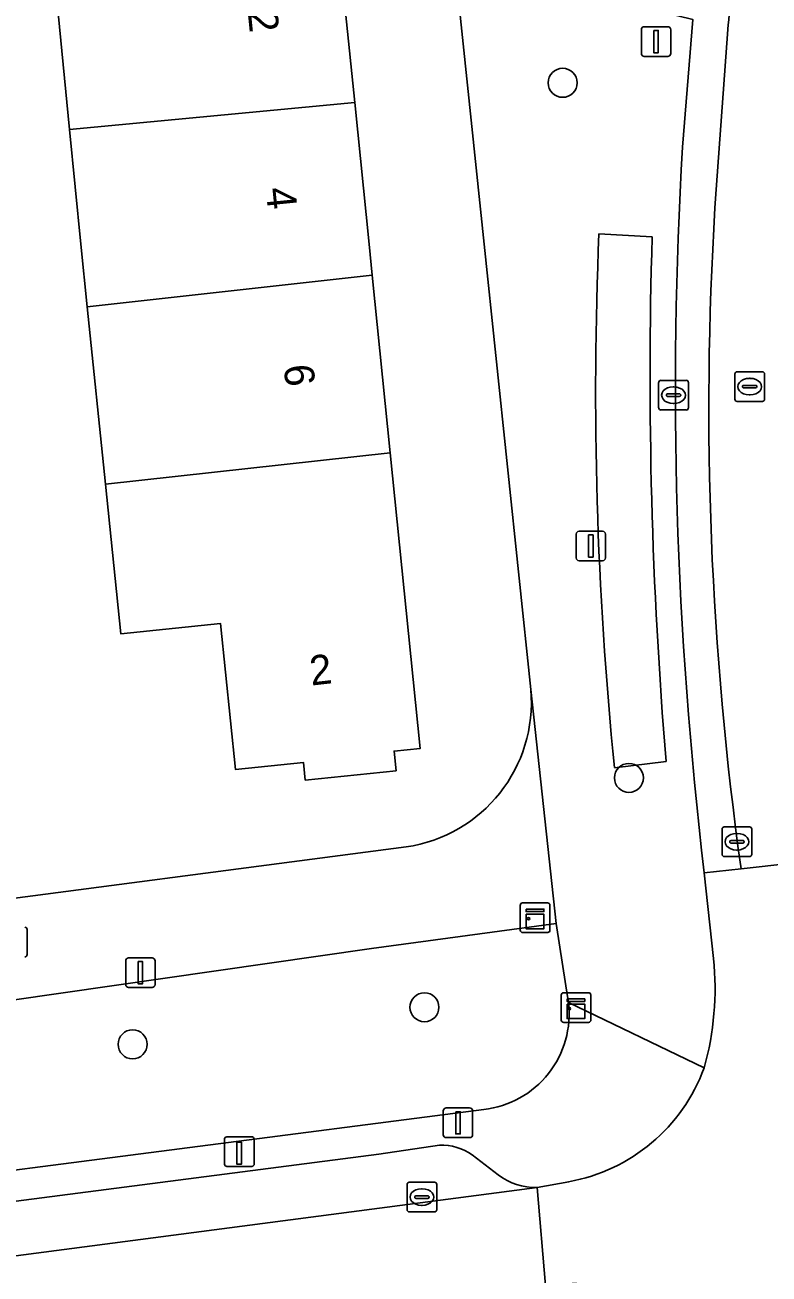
# Model space of a CAD drawing. Extents: x 162073 to 163043, y 381818 to 382561.
# Drawn here: x 162446.55 to 162471.64, y 382465.27 to 382507.39 of the extents above; entities that cross this region are included whole.
import ezdxf

# ---------------------------------------------------------------- set-up
doc = ezdxf.new("R2010")
doc.units = 0
for name, color, linetype in [('IMGEO_Boom', 7, 'Continuous'), ('IMGEO_Brandkraan', 7, 'Continuous'), ('IMGEO_Erf', 7, 'Continuous'), ('IMGEO_Fietspad_gesloten', 7, 'Continuous'), ('IMGEO_Groenvoorziening', 7, 'Continuous'), ('IMGEO_Kast', 7, 'Continuous'), ('IMGEO_Kolk', 7, 'Continuous'), ('IMGEO_Laadpaal', 7, 'Continuous'), ('IMGEO_Lichtmast', 7, 'Continuous'), ('IMGEO_Pand', 7, 'Continuous'), ('IMGEO_Pand_nummerreeks', 7, 'Continuous'), ('IMGEO_Parkeervlak_open', 7, 'Continuous'), ('IMGEO_Rijbaan_lokaal_open', 7, 'Continuous'), ('IMGEO_Rioolput', 7, 'Continuous'), ('IMGEO_Verkeersregelinstallatiepaal', 7, 'Continuous'), ('IMGEO_Voetpad_open', 7, 'Continuous')]:
    doc.layers.add(name, color=color, linetype=linetype)

msp = doc.modelspace()

# ---------------------------------------------------------------- linework, layer by layer
at = {"layer": 'IMGEO_Boom'}
for centre in [(162464.685, 382505.441), (162466.92, 382482), (162460.023, 382474.265), (162450.182, 382473.015)]:
    msp.add_circle(centre, 0.489, dxfattribs=at)
at = {"layer": 'IMGEO_Brandkraan'}
msp.add_line((162446.625, 382476.891), (162446.625, 382476.039), dxfattribs=at)
msp.add_lwpolyline([(162446.625, 382476.891), (162446.625, 382476.039)], dxfattribs=at)
for centre, start, end in [((162446.549, 382476.889), 1.552, 88.448), ((162446.549, 382476.889), 1.552, 88.448), ((162446.549, 382476.041), 271.552, 358.448), ((162446.549, 382476.041), 271.552, 358.448)]:
    msp.add_arc(centre, 0.0765, start, end, dxfattribs=at)
at = {"layer": 'IMGEO_Erf'}
msp.add_lwpolyline([(162449.264, 382491.902), (162448.649, 382497.891), (162448.432, 382500), (162448.055, 382503.871), (162447.12, 382513.456), (162450.721, 382513.832), (162451.095, 382510.257), (162457.05, 382510.88), (162457.67, 382504.78), (162458.156, 382500), (162458.262, 382498.952), (162458.871, 382492.963), (162459.884, 382482.995), (162459, 382482.904), (162459.069, 382482.24), (162456.001, 382481.925), (162455.94, 382482.52), (162453.65, 382482.285), (162453.145, 382487.206), (162449.782, 382486.86)], close=True, dxfattribs=at)
for points in [[(162462.041, 382500), (162461.042, 382509.55)], [(162414.497, 382500.375), (162421.163, 382500.014), (162421.312, 382502.468), (162424.986, 382502.245), (162429.189, 382501.99), (162429.037, 382499.485), (162429.496, 382499.608), (162440.042, 382499.061), (162440.263, 382497.509), (162442.8, 382497.854), (162443.344, 382493.857), (162440.831, 382493.515), (162440.992, 382492.389), (162443.507, 382492.732), (162444.05, 382488.746), (162441.535, 382488.404), (162441.521, 382488.402), (162442.214, 382483.097), (162445.056, 382483.468), (162445.64, 382478.995), (162442.798, 382478.624), (162442.944, 382477.513), (162459.406, 382479.673)], [(162463.612, 382484.979), (162462.041, 382500)]]:
    msp.add_lwpolyline(points, dxfattribs=at)
msp.add_arc((162458.7, 382484.552), 4.93, 278.23, 4.9632, dxfattribs=at)
at = {"layer": 'IMGEO_Fietspad_gesloten'}
for points in [[(162469.075, 382507.575), (162468.727, 382503.267)], [(162469.82, 382501.219), (162470.265, 382507.391)], [(162469.459, 382478.803), (162470.702, 382478.932)]]:
    msp.add_lwpolyline(points, dxfattribs=at)
for centre, radius, start, end in [((162463.236, 382508.359), 7.095, 352.161, 14.3152), ((162606.343, 382495.142), 137.856, 176.62101, 186.80672), ((162581.05, 382494.46), 111.435, 176.52259, 188.00996)]:
    msp.add_arc(centre, radius, start, end, dxfattribs=at)
at = {"layer": 'IMGEO_Groenvoorziening'}
msp.add_lwpolyline([(162464.88, 382474.427), (162464.792, 382474.99), (162464.468, 382477.086), (162458.233, 382476.248), (162440.79, 382473.744), (162441.489, 382468.16), (162462.024, 382470.821)], dxfattribs=at)
msp.add_arc((162461.669, 382474.036), 3.234, 276.2945, 6.9461, dxfattribs=at)
at = {"layer": 'IMGEO_Kast'}
for p, q in [((162463.256, 382476.86), (162463.256, 382477.701)), ((162463.256, 382477.701), (162463.256, 382476.86)), ((162463.331, 382477.785), (162464.172, 382477.785)), ((162464.172, 382477.785), (162463.331, 382477.785)), ((162464.256, 382477.71), (162464.256, 382476.869)), ((162464.256, 382476.869), (162464.256, 382477.71)), ((162464.181, 382476.785), (162463.34, 382476.785)), ((162463.34, 382476.785), (162464.181, 382476.785)), ((162464.636, 382473.831), (162464.636, 382474.672)), ((162464.636, 382474.672), (162464.636, 382473.831)), ((162464.711, 382474.756), (162465.552, 382474.756)), ((162465.552, 382474.756), (162464.711, 382474.756)), ((162465.636, 382474.681), (162465.636, 382473.84)), ((162465.636, 382473.84), (162465.636, 382474.681)), ((162465.561, 382473.756), (162464.72, 382473.756)), ((162464.72, 382473.756), (162465.561, 382473.756))]:
    msp.add_line(p, q, dxfattribs=at)
for points in [[(162463.451, 382477.575), (162464.051, 382477.575), (162464.051, 382477.49), (162463.451, 382477.49), (162463.451, 382477.575)], [(162463.451, 382477.4), (162464.051, 382477.4), (162464.051, 382476.911), (162463.451, 382476.911), (162463.451, 382477.4)], [(162464.831, 382474.546), (162465.431, 382474.546), (162465.431, 382474.461), (162464.831, 382474.461), (162464.831, 382474.546)], [(162464.831, 382474.371), (162465.431, 382474.371), (162465.431, 382473.882), (162464.831, 382473.882), (162464.831, 382474.371)]]:
    msp.add_lwpolyline(points, dxfattribs=at)
for centre in [(162463.535, 382477.249), (162464.915, 382474.22)]:
    msp.add_circle(centre, 0.0377, dxfattribs=at)
for centre, start, end in [((162463.334, 382477.707), 92.4484, 184.2845), ((162463.334, 382477.707), 92.4484, 184.2845), ((162464.178, 382477.707), 2.4484, 94.2845), ((162464.178, 382477.707), 2.4484, 94.2845), ((162463.334, 382476.863), 182.4484, 274.2845), ((162463.334, 382476.863), 182.4484, 274.2845), ((162464.178, 382476.863), 272.4484, 4.2845), ((162464.178, 382476.863), 272.4484, 4.2845), ((162464.714, 382474.678), 92.4484, 184.2845), ((162464.714, 382474.678), 92.4484, 184.2845), ((162465.558, 382474.678), 2.4484, 94.2845), ((162465.558, 382474.678), 2.4484, 94.2845), ((162464.714, 382473.834), 182.4484, 274.2845), ((162464.714, 382473.834), 182.4484, 274.2845), ((162465.558, 382473.834), 272.4484, 4.2845), ((162465.558, 382473.834), 272.4484, 4.2845)]:
    msp.add_arc(centre, 0.0779, start, end, dxfattribs=at)
at = {"layer": 'IMGEO_Kolk'}
for p, q in [((162467.922, 382494.481), (162467.922, 382495.333)), ((162467.997, 382495.407), (162468.849, 382495.407)), ((162468.923, 382495.333), (162468.923, 382494.481)), ((162468.181, 382494.901), (162468.181, 382494.913)), ((162468.619, 382494.864), (162468.221, 382494.864)), ((162468.224, 382494.95), (162468.622, 382494.95)), ((162468.41, 382495.187), (162468.435, 382495.187)), ((162468.665, 382494.913), (162468.665, 382494.901)), ((162468.849, 382494.407), (162467.997, 382494.407)), ((162468.433, 382494.627), (162468.408, 382494.627)), ((162470.06, 382479.421), (162470.06, 382480.273)), ((162470.135, 382480.347), (162470.987, 382480.347)), ((162470.548, 382480.127), (162470.573, 382480.127)), ((162471.061, 382480.273), (162471.061, 382479.421)), ((162470.319, 382479.841), (162470.319, 382479.853)), ((162470.757, 382479.804), (162470.359, 382479.804)), ((162470.362, 382479.89), (162470.76, 382479.89)), ((162470.803, 382479.853), (162470.803, 382479.841)), ((162470.987, 382479.347), (162470.135, 382479.347)), ((162470.571, 382479.567), (162470.546, 382479.567)), ((162459.436, 382467.438), (162459.436, 382468.29)), ((162459.511, 382468.364), (162460.363, 382468.364)), ((162460.437, 382468.29), (162460.437, 382467.438)), ((162459.695, 382467.858), (162459.695, 382467.87)), ((162459.738, 382467.907), (162460.136, 382467.907)), ((162459.924, 382468.144), (162459.949, 382468.144)), ((162460.179, 382467.87), (162460.179, 382467.858)), ((162460.133, 382467.821), (162459.735, 382467.821)), ((162459.947, 382467.584), (162459.922, 382467.584)), ((162460.363, 382467.364), (162459.511, 382467.364))]:
    msp.add_line(p, q, dxfattribs=at)
for points in [[(162467.922, 382494.481), (162467.922, 382495.333)], [(162467.997, 382495.407), (162468.849, 382495.407)], [(162468.923, 382495.333), (162468.923, 382494.481)], [(162468.849, 382494.407), (162467.997, 382494.407)], [(162470.06, 382479.421), (162470.06, 382480.273)], [(162470.135, 382480.347), (162470.987, 382480.347)], [(162471.061, 382480.273), (162471.061, 382479.421)], [(162470.987, 382479.347), (162470.135, 382479.347)], [(162459.436, 382467.438), (162459.436, 382468.29)], [(162459.511, 382468.364), (162460.363, 382468.364)], [(162460.437, 382468.29), (162460.437, 382467.438)], [(162460.363, 382467.364), (162459.511, 382467.364)]]:
    msp.add_lwpolyline(points, dxfattribs=at)
for centre, radius, start, end in [((162467.999, 382495.331), 0.0765, 91.552, 178.448), ((162467.999, 382495.331), 0.0765, 91.552, 178.448), ((162468.847, 382495.331), 0.0765, 1.552, 88.448), ((162468.847, 382495.331), 0.0765, 1.552, 88.448), ((162468.221, 382494.91), 0.0403, 85.8775, 175.7526), ((162468.218, 382494.9), 0.0366, 178.938, 274.7102), ((162468.622, 382494.907), 0.043, 264.8664, 352.4533), ((162468.626, 382494.912), 0.0386, 1.7309, 96.639), ((162467.999, 382494.483), 0.0765, 181.552, 268.448), ((162467.999, 382494.483), 0.0765, 181.552, 268.448), ((162468.847, 382494.483), 0.0765, 271.552, 358.448), ((162468.847, 382494.483), 0.0765, 271.552, 358.448), ((162470.137, 382480.271), 0.0765, 91.552, 178.448), ((162470.137, 382480.271), 0.0765, 91.552, 178.448), ((162470.985, 382480.271), 0.0765, 1.552, 88.448), ((162470.985, 382480.271), 0.0765, 1.552, 88.448), ((162470.359, 382479.85), 0.0403, 85.8775, 175.7526), ((162470.356, 382479.84), 0.0366, 178.938, 274.7102), ((162470.76, 382479.847), 0.043, 264.8664, 352.4533), ((162470.764, 382479.852), 0.0386, 1.7309, 96.639), ((162470.137, 382479.423), 0.0765, 181.552, 268.448), ((162470.137, 382479.423), 0.0765, 181.552, 268.448), ((162470.985, 382479.423), 0.0765, 271.552, 358.448), ((162470.985, 382479.423), 0.0765, 271.552, 358.448), ((162459.513, 382468.288), 0.0765, 91.552, 178.448), ((162459.513, 382468.288), 0.0765, 91.552, 178.448), ((162460.361, 382468.288), 0.0765, 1.552, 88.448), ((162460.361, 382468.288), 0.0765, 1.552, 88.448), ((162459.735, 382467.867), 0.0403, 85.8775, 175.7526), ((162459.732, 382467.857), 0.0366, 178.938, 274.7102), ((162460.136, 382467.864), 0.043, 264.8664, 352.4533), ((162460.14, 382467.869), 0.0386, 1.7309, 96.639), ((162459.513, 382467.44), 0.0765, 181.552, 268.448), ((162459.513, 382467.44), 0.0765, 181.552, 268.448), ((162460.361, 382467.44), 0.0765, 271.552, 358.448), ((162460.361, 382467.44), 0.0765, 271.552, 358.448)]:
    msp.add_arc(centre, radius, start, end, dxfattribs=at)
for centre, major_axis, ratio, start_param, end_param in [((162468.409, 382494.907), (-0.387, 0.002), 0.722429, 4.712389, 7.853982), ((162468.434, 382494.907), (-0.39, 0.002), 0.717154, 1.570796, 4.712389), ((162470.547, 382479.847), (-0.387, 0.002), 0.722429, 4.712389, 7.853982), ((162470.572, 382479.847), (-0.39, 0.002), 0.717154, 1.570796, 4.712389), ((162459.923, 382467.864), (-0.387, 0.002), 0.722429, 4.712389, 7.853982), ((162459.948, 382467.864), (-0.39, 0.002), 0.717154, 1.570796, 4.712389)]:
    msp.add_ellipse(centre, major_axis=major_axis, ratio=ratio, start_param=start_param, end_param=end_param, dxfattribs=at)
at = {"layer": 'IMGEO_Laadpaal'}
for p, q in [((162453.28, 382469.813), (162453.28, 382468.972)), ((162453.28, 382469.813), (162453.28, 382468.972)), ((162454.196, 382469.897), (162453.355, 382469.897)), ((162454.196, 382469.897), (162453.355, 382469.897)), ((162454.28, 382468.981), (162454.28, 382469.822)), ((162454.28, 382468.981), (162454.28, 382469.822)), ((162453.364, 382468.897), (162454.205, 382468.897)), ((162453.364, 382468.897), (162454.205, 382468.897))]:
    msp.add_line(p, q, dxfattribs=at)
msp.add_lwpolyline([(162453.695, 382469.71), (162453.855, 382469.71), (162453.855, 382468.977), (162453.695, 382468.977), (162453.695, 382469.71)], dxfattribs=at)
for centre, start, end in [((162453.358, 382469.819), 92.4484, 184.2845), ((162453.358, 382469.819), 92.4484, 184.2845), ((162454.202, 382469.819), 2.4484, 94.2845), ((162454.202, 382469.819), 2.4484, 94.2845), ((162453.358, 382468.975), 182.4484, 274.2845), ((162453.358, 382468.975), 182.4484, 274.2845), ((162454.202, 382468.975), 272.4484, 4.2845), ((162454.202, 382468.975), 272.4484, 4.2845)]:
    msp.add_arc(centre, 0.0779, start, end, dxfattribs=at)
at = {"layer": 'IMGEO_Lichtmast'}
for p, q in [((162465.14, 382489.42), (162465.14, 382490.22)), ((162465.14, 382490.22), (162465.14, 382489.42)), ((162465.24, 382490.32), (162466.03, 382490.32)), ((162466.03, 382490.32), (162465.24, 382490.32)), ((162466.13, 382490.22), (162466.13, 382489.42)), ((162466.13, 382489.42), (162466.13, 382490.22)), ((162466.03, 382489.32), (162465.24, 382489.32)), ((162465.24, 382489.32), (162466.03, 382489.32)), ((162449.947, 382475.031), (162449.947, 382475.831)), ((162449.947, 382475.831), (162449.947, 382475.031)), ((162450.047, 382475.931), (162450.837, 382475.931)), ((162450.837, 382475.931), (162450.047, 382475.931)), ((162450.937, 382475.831), (162450.937, 382475.031)), ((162450.937, 382475.031), (162450.937, 382475.831)), ((162450.837, 382474.931), (162450.047, 382474.931)), ((162450.047, 382474.931), (162450.837, 382474.931)), ((162460.758, 382470.868), (162461.548, 382470.868)), ((162461.548, 382470.868), (162460.758, 382470.868)), ((162460.658, 382469.968), (162460.658, 382470.768)), ((162460.658, 382470.768), (162460.658, 382469.968)), ((162461.648, 382470.768), (162461.648, 382469.968)), ((162461.648, 382469.968), (162461.648, 382470.768)), ((162461.548, 382469.868), (162460.758, 382469.868)), ((162460.758, 382469.868), (162461.548, 382469.868))]:
    msp.add_line(p, q, dxfattribs=at)
for points in [[(162465.56, 382490.195), (162465.71, 382490.195), (162465.71, 382489.445), (162465.56, 382489.445), (162465.56, 382490.195)], [(162450.367, 382475.806), (162450.517, 382475.806), (162450.517, 382475.056), (162450.367, 382475.056), (162450.367, 382475.806)], [(162461.078, 382470.743), (162461.228, 382470.743), (162461.228, 382469.993), (162461.078, 382469.993), (162461.078, 382470.743)]]:
    msp.add_lwpolyline(points, dxfattribs=at)
for centre, start, end in [((162465.24, 382490.22), 90, 180), ((162465.24, 382490.22), 90, 180), ((162466.03, 382490.22), 0, 90), ((162466.03, 382490.22), 360, 90), ((162465.24, 382489.42), 180, 270), ((162465.24, 382489.42), 180, 270), ((162466.03, 382489.42), 270, 0), ((162466.03, 382489.42), 270, 0), ((162450.047, 382475.831), 90, 180), ((162450.047, 382475.831), 90, 180), ((162450.837, 382475.831), 0, 90), ((162450.837, 382475.831), 360, 90), ((162450.047, 382475.031), 180, 270), ((162450.047, 382475.031), 180, 270), ((162450.837, 382475.031), 270, 0), ((162450.837, 382475.031), 270, 0), ((162460.758, 382470.768), 90, 180), ((162460.758, 382470.768), 90, 180), ((162461.548, 382470.768), 0, 90), ((162461.548, 382470.768), 360, 90), ((162460.758, 382469.968), 180, 270), ((162460.758, 382469.968), 180, 270), ((162461.548, 382469.968), 270, 0), ((162461.548, 382469.968), 270, 0)]:
    msp.add_arc(centre, 0.1, start, end, dxfattribs=at)
at = {"layer": 'IMGEO_Pand'}
for points in [[(162457.67, 382504.78), (162457.05, 382510.88), (162451.095, 382510.257), (162450.721, 382513.832), (162447.12, 382513.456), (162448.055, 382503.871)], [(162457.67, 382504.78), (162448.055, 382503.871), (162448.432, 382500), (162448.649, 382497.891), (162458.262, 382498.952), (162458.156, 382500)], [(162449.264, 382491.902), (162458.871, 382492.963), (162458.262, 382498.952), (162448.649, 382497.891)], [(162449.264, 382491.902), (162449.782, 382486.86), (162453.145, 382487.206), (162453.65, 382482.285), (162455.94, 382482.52), (162456.001, 382481.925), (162459.069, 382482.24), (162459, 382482.904), (162459.884, 382482.995), (162458.871, 382492.963)]]:
    msp.add_lwpolyline(points, close=True, dxfattribs=at)
at = {"layer": 'IMGEO_Parkeervlak_open'}
for points in [[(162467.702, 382500.241), (162465.909, 382500.345)], [(162466.433, 382482.345), (162468.175, 382482.555)], [(162460.531, 382469.62), (162458.485, 382469.312), (162443.118, 382467.325)], [(162462.511, 382468.611), (162461.636, 382469.284)], [(162354.468, 382453.854), (162463.823, 382468.189)]]:
    msp.add_lwpolyline(points, dxfattribs=at)
for centre, radius, start, end in [((162591.401, 382494.991), 125.606, 177.55682, 185.77812), ((162623.893, 382495.569), 156.261, 178.28664, 184.7773), ((162460.58, 382467.796), 1.824, 54.6318, 91.5421), ((162463.772, 382470.281), 2.093, 232.9473, 271.3923)]:
    msp.add_arc(centre, radius, start, end, dxfattribs=at)
at = {"layer": 'IMGEO_Rijbaan_lokaal_open'}
for points in [[(162470.265, 382507.391), (162469.82, 382501.219)], [(162470.702, 382478.932), (162474.121, 382479.316), (162473.931, 382481.37)], [(162475.335, 382479.532), (162474.121, 382479.316), (162470.702, 382478.932), (162469.459, 382478.803), (162469.771, 382475.907)], [(162464.887, 382468.381), (162463.823, 382468.189), (162464.101, 382464.878), (162465.147, 382464.964)]]:
    msp.add_lwpolyline(points, dxfattribs=at)
msp.add_lwpolyline([(162464.101, 382464.878), (162463.823, 382468.189), (162354.468, 382453.854), (162351.85, 382453.585), (162352.256, 382450.197), (162352.352, 382450.204), (162352.448, 382450.209), (162401.436, 382456.696), (162401.618, 382456.72), (162416.452, 382458.635), (162416.788, 382458.681)], close=True, dxfattribs=at)
for centre, radius, start, end in [((162463.236, 382508.359), 7.095, 352.161, 14.3152), ((162581.05, 382494.46), 111.435, 176.52259, 188.00996), ((162459.993, 382474.889), 9.831, 344.2548, 5.9452), ((162463.83, 382474.275), 5.988, 280.163, 339.9398)]:
    msp.add_arc(centre, radius, start, end, dxfattribs=at)
at = {"layer": 'IMGEO_Rioolput'}
for p, q in [((162470.567, 382495.695), (162471.419, 382495.695)), ((162470.492, 382494.769), (162470.492, 382495.621)), ((162470.794, 382495.238), (162471.192, 382495.238)), ((162470.98, 382495.475), (162471.005, 382495.475)), ((162471.493, 382495.621), (162471.493, 382494.769)), ((162470.751, 382495.189), (162470.751, 382495.201)), ((162471.189, 382495.152), (162470.791, 382495.152)), ((162471.003, 382494.915), (162470.978, 382494.915)), ((162471.235, 382495.201), (162471.235, 382495.189)), ((162471.419, 382494.695), (162470.567, 382494.695))]:
    msp.add_line(p, q, dxfattribs=at)
for points in [[(162470.567, 382495.695), (162471.419, 382495.695)], [(162470.492, 382494.769), (162470.492, 382495.621)], [(162471.493, 382495.621), (162471.493, 382494.769)], [(162471.419, 382494.695), (162470.567, 382494.695)]]:
    msp.add_lwpolyline(points, dxfattribs=at)
for centre, radius, start, end in [((162470.569, 382495.619), 0.0765, 91.552, 178.448), ((162470.569, 382495.619), 0.0765, 91.552, 178.448), ((162471.417, 382495.619), 0.0765, 1.552, 88.448), ((162471.417, 382495.619), 0.0765, 1.552, 88.448), ((162470.791, 382495.198), 0.0403, 85.8775, 175.7526), ((162471.196, 382495.2), 0.0386, 1.7309, 96.639), ((162470.788, 382495.188), 0.0366, 178.938, 274.7102), ((162471.192, 382495.195), 0.043, 264.8664, 352.4533), ((162470.569, 382494.771), 0.0765, 181.552, 268.448), ((162470.569, 382494.771), 0.0765, 181.552, 268.448), ((162471.417, 382494.771), 0.0765, 271.552, 358.448), ((162471.417, 382494.771), 0.0765, 271.552, 358.448)]:
    msp.add_arc(centre, radius, start, end, dxfattribs=at)
for centre, major_axis, ratio, start_param, end_param in [((162470.979, 382495.195), (-0.387, 0.002), 0.722429, 4.712389, 7.853982), ((162471.004, 382495.195), (-0.39, 0.002), 0.717154, 1.570796, 4.712389)]:
    msp.add_ellipse(centre, major_axis=major_axis, ratio=ratio, start_param=start_param, end_param=end_param, dxfattribs=at)
at = {"layer": 'IMGEO_Verkeersregelinstallatiepaal'}
for p, q in [((162467.338, 382506.431), (162467.338, 382507.231)), ((162467.338, 382507.231), (162467.338, 382506.431)), ((162467.438, 382507.331), (162468.228, 382507.331)), ((162468.228, 382507.331), (162467.438, 382507.331)), ((162468.328, 382507.231), (162468.328, 382506.431)), ((162468.328, 382506.431), (162468.328, 382507.231)), ((162468.228, 382506.331), (162467.438, 382506.331)), ((162467.438, 382506.331), (162468.228, 382506.331))]:
    msp.add_line(p, q, dxfattribs=at)
msp.add_lwpolyline([(162467.758, 382507.206), (162467.908, 382507.206), (162467.908, 382506.456), (162467.758, 382506.456), (162467.758, 382507.206)], dxfattribs=at)
for centre, start, end in [((162467.438, 382507.231), 90, 180), ((162467.438, 382507.231), 90, 180), ((162468.228, 382507.231), 0, 90), ((162468.228, 382507.231), 360, 90), ((162467.438, 382506.431), 180, 270), ((162467.438, 382506.431), 180, 270), ((162468.228, 382506.431), 270, 0), ((162468.228, 382506.431), 270, 0)]:
    msp.add_arc(centre, 0.1, start, end, dxfattribs=at)
at = {"layer": 'IMGEO_Voetpad_open'}
for points in [[(162468.727, 382503.267), (162469.075, 382507.575), (162461.042, 382509.55), (162462.041, 382500), (162463.612, 382484.979), (162464.468, 382477.086), (162464.792, 382474.99), (162464.88, 382474.427), (162469.455, 382472.221)], [(162465.909, 382500.345), (162467.702, 382500.241)], [(162418.51, 382470.827), (162438.951, 382473.504), (162440.79, 382473.744), (162458.233, 382476.248), (162464.468, 382477.086), (162463.612, 382484.979)], [(162468.175, 382482.555), (162466.433, 382482.345)], [(162459.406, 382479.673), (162442.944, 382477.513), (162441.501, 382477.324), (162364.52, 382467.221), (162358.274, 382466.401), (162352.438, 382465.635)], [(162469.771, 382475.907), (162469.459, 382478.803)], [(162469.455, 382472.221), (162464.88, 382474.427)], [(162462.024, 382470.821), (162441.489, 382468.16), (162440.79, 382473.744), (162438.951, 382473.504), (162439.679, 382467.926), (162419.261, 382465.333), (162418.51, 382470.827), (162416.769, 382470.6), (162417.516, 382465.082), (162397.548, 382462.43), (162396.812, 382467.987), (162395.012, 382467.752), (162395.761, 382462.198), (162373.908, 382459.306), (162373.173, 382464.892), (162371.398, 382464.66), (162372.148, 382459.072), (162351.881, 382456.381), (162351.85, 382453.585), (162354.468, 382453.854)], [(162443.118, 382467.325), (162458.485, 382469.312), (162460.531, 382469.62)], [(162461.636, 382469.284), (162462.511, 382468.611)], [(162463.823, 382468.189), (162464.887, 382468.381)]]:
    msp.add_lwpolyline(points, dxfattribs=at)
for centre, radius, start, end in [((162606.343, 382495.142), 137.856, 176.62101, 186.80672), ((162591.401, 382494.991), 125.606, 177.55682, 185.77812), ((162623.893, 382495.569), 156.261, 178.28664, 184.7773), ((162458.7, 382484.552), 4.93, 278.23, 4.9632), ((162459.993, 382474.889), 9.831, 344.2548, 5.9452), ((162461.669, 382474.036), 3.234, 276.2945, 6.9461), ((162463.83, 382474.275), 5.988, 280.163, 339.9398), ((162460.58, 382467.796), 1.824, 54.6318, 91.5421), ((162463.772, 382470.281), 2.093, 232.9473, 271.3923)]:
    msp.add_arc(centre, radius, start, end, dxfattribs=at)

# ---------------------------------------------------------------- texts
at = {"layer": 'IMGEO_Pand_nummerreeks'}
for s, rotation, p in [('2', 275.8042, (162454.061, 382507.843)), ('4', 275.8042, (162454.668, 382501.877)), ('6', 275.8023, (162455.276, 382495.901)), ('2', 6.4975, (162456.207, 382485.112))]:
    msp.add_text(s, height=1, rotation=rotation, dxfattribs=at).set_placement(p)

doc.saveas('drawing.dxf')
